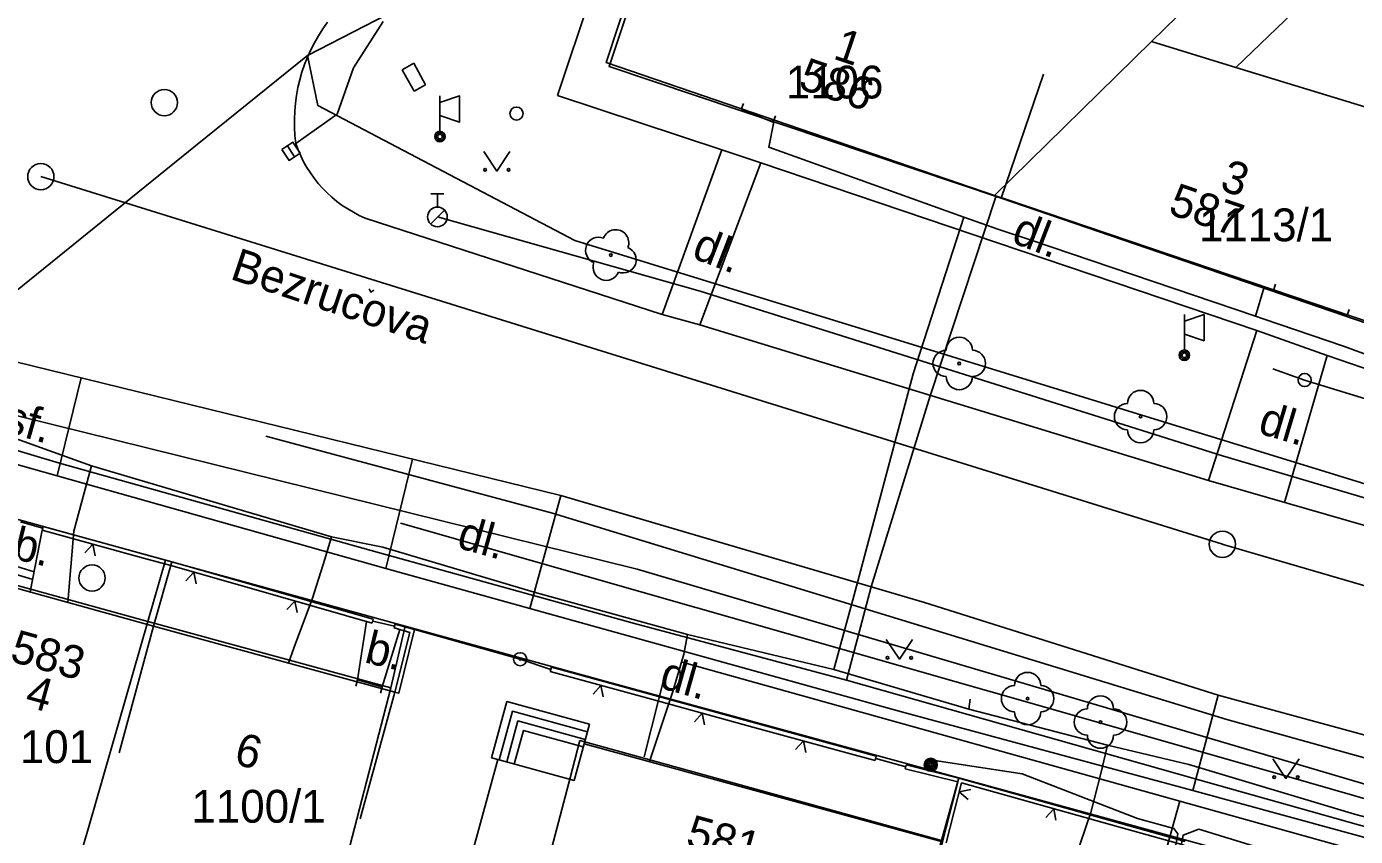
# Model space of a CAD drawing. Extents: x -601580 to 4, y -1204314 to 4.
# Drawn here: x -599916.3 to -599865.7, y -1203307.1 to -1203276.2 of the extents above; entities that cross this region are included whole.
import ezdxf

# ---------------------------------------------------------------- set-up
doc = ezdxf.new("R2010")
doc.units = 0
for name, color, linetype in [('00-EON NN', 7, 'Continuous'), ('00-INNOGY-NTL', 7, 'Continuous'), ('00-INNOGY-STL', 7, 'Continuous'), ('00-KN-HRANICE PARCEL', 7, 'Continuous'), ('00-KN-PARC. CISLA', 7, 'Continuous'), ('00-KN-VNITRNI KRESBA', 7, 'Continuous'), ('00-POLOHOPIS', 7, 'Continuous'), ('00-SITE KOM. KABEL', 7, 'Continuous'), ('00-VAK-KANAL-POTRUBI', 7, 'Continuous'), ('00-VAK-VODA-RAD IGIS', 7, 'Continuous'), ('Vrstva 22', 7, 'Continuous'), ('Vrstva 25', 7, 'Continuous'), ('Vrstva 27', 7, 'Continuous'), ('Vrstva 28', 7, 'Continuous'), ('Vrstva 31', 7, 'Continuous'), ('Vrstva 33', 7, 'Continuous'), ('Vrstva 36', 7, 'Continuous'), ('Vrstva 6', 7, 'Continuous')]:
    doc.layers.add(name, color=color, linetype=linetype)

# ---------------------------------------------------------------- blocks, each defined once
blk = doc.blocks.new('4.11_8')
at = {"layer": 'Vrstva 25'}
for radius in [0.25, 0.0303]:
    blk.add_circle((0, 0), radius, dxfattribs=at)
blk = doc.blocks.new('6.790')
at = {"layer": 'Vrstva 33'}
blk.add_line((0, 0.2), (0, 1.55), dxfattribs=at)
blk.add_lwpolyline([(0, 1.3), (0.75, 1.55), (0.75, 0.55), (0, 0.8)], dxfattribs=at)
for radius in [0.2, 0.145, 0.0876]:
    blk.add_circle((0, 0), radius, dxfattribs=at)
blk = doc.blocks.new('6.790_4')
at = {"layer": 'Vrstva 33'}
blk.add_line((0, 0.2), (0, 1.55), dxfattribs=at)
blk.add_lwpolyline([(0, 1.3), (0.75, 1.55), (0.75, 0.55), (0, 0.8)], dxfattribs=at)
for radius in [0.2, 0.145, 0.0876]:
    blk.add_circle((0, 0), radius, dxfattribs=at)
blk = doc.blocks.new('6.13_88')
at = {"layer": 'Vrstva 28'}
for p, q in [((-0.25, 0.875), (0.25, 0.875)), ((0, 0.375), (0, 0.875)), ((-0.258, -0.272), (0.272, 0.258))]:
    blk.add_line(p, q, dxfattribs=at)
blk.add_circle((0, 0), 0.375, dxfattribs=at)
blk = doc.blocks.new('3.14_456')
at = {"layer": 'Vrstva 36'}
blk.add_lwpolyline([(-0.5, 0.75), (0, 0), (0.5, 0.75)], dxfattribs=at)
for centre in [(-0.45, 0.05), (0.449, 0.05)]:
    blk.add_circle(centre, 0.05, dxfattribs=at)
blk = doc.blocks.new('3.14_458')
at = {"layer": 'Vrstva 36'}
blk.add_lwpolyline([(-0.5, 0.75), (0, 0), (0.5, 0.75)], dxfattribs=at)
for centre in [(-0.45, 0.05), (0.449, 0.05)]:
    blk.add_circle(centre, 0.05, dxfattribs=at)
blk = doc.blocks.new('6.01A_1670')
at = {"layer": 'Vrstva 25'}
for radius in [0.25, 0.2, 0.15, 0.1, 0.05]:
    blk.add_circle((0, 0), radius, dxfattribs=at)
blk = doc.blocks.new('6.20D_238')
at = {"layer": 'Vrstva 27'}
blk.add_circle((0, 0), 0.5, dxfattribs=at)
blk = doc.blocks.new('VCHOD_1344')
at = {"layer": 'Vrstva 6'}
blk.add_line((0, 0.25), (0, 0), dxfattribs=at)
blk = doc.blocks.new('VCHOD_1346')
at = {"layer": 'Vrstva 6'}
blk.add_line((0, 0.25), (0, 0), dxfattribs=at)
blk = doc.blocks.new('6.14B_54')
at = {"layer": 'Vrstva 31'}
blk.add_circle((0, 0), 0.25, dxfattribs=at)
blk = doc.blocks.new('3.13_862')
at = {"layer": 'Vrstva 22'}
blk.add_circle((0, 0), 0.05, dxfattribs=at)
for centre, start, end in [((0, 0.5), 0, 180), ((-0.5, 0), 90, 270), ((0.5, 0), 270, 90), ((0, -0.5), 180, 0)]:
    blk.add_arc(centre, 0.5, start, end, dxfattribs=at)
blk = doc.blocks.new('3.13_864')
at = {"layer": 'Vrstva 22'}
blk.add_circle((0, 0), 0.05, dxfattribs=at)
for centre, start, end in [((0, 0.5), 0, 180), ((-0.5, 0), 90, 270), ((0.5, 0), 270, 90), ((0, -0.5), 180, 0)]:
    blk.add_arc(centre, 0.5, start, end, dxfattribs=at)
blk = doc.blocks.new('VCHOD_1360')
at = {"layer": 'Vrstva 6'}
blk.add_line((0, 0.25), (0, 0), dxfattribs=at)
blk = doc.blocks.new('VCHOD_1362')
at = {"layer": 'Vrstva 6'}
blk.add_line((0, 0.25), (0, 0), dxfattribs=at)
blk = doc.blocks.new('VCHOD_1364')
at = {"layer": 'Vrstva 6'}
blk.add_line((0, 0.25), (0, 0), dxfattribs=at)
blk = doc.blocks.new('VCHOD_1366')
at = {"layer": 'Vrstva 6'}
blk.add_line((0, 0.25), (0, 0), dxfattribs=at)
blk = doc.blocks.new('3.13_866')
at = {"layer": 'Vrstva 22'}
blk.add_circle((0, 0), 0.05, dxfattribs=at)
for centre, start, end in [((0, 0.5), 360, 180), ((-0.5, 0), 90, 270), ((0.5, 0), 270, 90), ((0, -0.5), 180, 360)]:
    blk.add_arc(centre, 0.5, start, end, dxfattribs=at)
blk = doc.blocks.new('6.30_442')
at = {"layer": 'Vrstva 27'}
blk.add_line((-0.25, 0), (0.25, 0), dxfattribs=at)
blk.add_lwpolyline([(-0.25, -0.25), (0.25, -0.25), (0.25, 0.25), (-0.25, 0.25)], close=True, dxfattribs=at)
blk = doc.blocks.new('6.14B_56')
at = {"layer": 'Vrstva 31'}
blk.add_circle((0, 0), 0.25, dxfattribs=at)
blk = doc.blocks.new('3.14_470')
at = {"layer": 'Vrstva 36'}
blk.add_lwpolyline([(-0.5, 0.75), (0, 0), (0.5, 0.75)], dxfattribs=at)
for centre in [(-0.45, 0.05), (0.449, 0.05)]:
    blk.add_circle(centre, 0.05, dxfattribs=at)
blk = doc.blocks.new('6.20_324')
at = {"layer": 'Vrstva 27'}
blk.add_circle((0, 0), 0.5, dxfattribs=at)
blk = doc.blocks.new('3.13B_8')
at = {"layer": 'Vrstva 22'}
blk.add_circle((0, 0), 0.05, dxfattribs=at)
for centre, start, end in [((0, 0.5), 0, 180), ((-0.5, 0), 90, 270), ((0.5, 0), 270, 90), ((0, -0.5), 180, 0)]:
    blk.add_arc(centre, 0.5, start, end, dxfattribs=at)
blk = doc.blocks.new('3.13B_10')
at = {"layer": 'Vrstva 22'}
blk.add_circle((0, 0), 0.05, dxfattribs=at)
for centre, start, end in [((0, 0.5), 0, 180), ((-0.5, 0), 90, 270), ((0.5, 0), 270, 90), ((0, -0.5), 180, 0)]:
    blk.add_arc(centre, 0.5, start, end, dxfattribs=at)

msp = doc.modelspace()

# ---------------------------------------------------------------- linework, layer by layer
at = {"layer": '00-EON NN'}
for points in [[(-599872.901, -1203309.521), (-599872.426, -1203306.954), (-599872.58, -1203306.75), (-599873.97, -1203306.37), (-599878.36, -1203304.67), (-599881.69, -1203304.167)], [(-599868.44, -1203307.75), (-599871.63, -1203306.78), (-599872.23, -1203307), (-599872.705, -1203309.562)]]:
    msp.add_lwpolyline(points, dxfattribs=at)
at = {"layer": '00-INNOGY-NTL'}
for p, q in [((-599892.76, -1203304.02), (-599891.931, -1203300.712)), ((-599873.356, -1203309.26), (-599872.36, -1203305.71))]:
    msp.add_line(p, q, dxfattribs=at)
msp.add_lwpolyline([(-599891.321, -1203300.409), (-599872.36, -1203305.71), (-599858.61, -1203309.55), (-599858.43, -1203309.6), (-599840.08, -1203314.71), (-599827.69, -1203318.17), (-599823.19, -1203319.4)], dxfattribs=at)
at = {"layer": '00-INNOGY-STL'}
msp.add_lwpolyline([(-599813.24, -1203307.48), (-599816.4, -1203306.43), (-599821.24, -1203304.84), (-599829.85, -1203302.01), (-599832.22, -1203301.23), (-599833.64, -1203300.76), (-599834.63, -1203300.43), (-599836.848, -1203299.675), (-599845.64, -1203296.68), (-599846.21, -1203296.49), (-599858.57, -1203292.42), (-599860.968, -1203291.693), (-599865.12, -1203290.43), (-599867.6, -1203289.67), (-599868.817, -1203289.244)], dxfattribs=at)
at = {"layer": '00-KN-HRANICE PARCEL'}
for p, q in [((-599905.6, -1203277.3), (-599891.78, -1203270.18)), ((-599911.01, -1203296.53), (-599916.95, -1203294.89)), ((-599901.87, -1203299.05), (-599911.01, -1203296.53)), ((-599880.78, -1203304.82), (-599880.97, -1203304.77)), ((-599869.43, -1203307.93), (-599880.78, -1203304.82))]:
    msp.add_line(p, q, dxfattribs=at)
for points in [[(-599891.78, -1203270.18), (-599894.21, -1203277.57), (-599879.42, -1203282.63)], [(-599879.42, -1203282.63), (-599873.44, -1203276.77), (-599870.49, -1203273.88), (-599868.75, -1203272.28)], [(-599921.72, -1203290.33), (-599909.86, -1203280.75), (-599905.6, -1203277.3)], [(-599734.22, -1203334.1), (-599752.98, -1203327.79), (-599840.2, -1203301.36), (-599895.41, -1203284.35), (-599905.2, -1203279.21), (-599905.6, -1203277.3)], [(-599864.96, -1203287.52), (-599878.98, -1203282.78), (-599879.42, -1203282.63)], [(-599921.72, -1203290.33), (-599917.89, -1203290.73), (-599893.03, -1203296.87), (-599826.78, -1203316.44), (-599809.21, -1203321.87), (-599773.41, -1203332.68), (-599750.39, -1203339.7), (-599709.77, -1203354.1), (-599677.07, -1203366.64), (-599676.9, -1203368.84), (-599676.98, -1203369.55)], [(-599911.01, -1203296.53), (-599911.68, -1203298.86), (-599913.94, -1203306.73), (-599915.06, -1203310.53), (-599915.39, -1203311.67), (-599915.1, -1203314.57), (-599914.91, -1203316.44)], [(-599901.87, -1203299.05), (-599902.42, -1203301.39), (-599904.54, -1203309.58), (-599907.82, -1203323.39), (-599908.23, -1203325.1)], [(-599880.97, -1203304.77), (-599894.21, -1203301.15), (-599901.87, -1203299.05)], [(-599880.78, -1203304.82), (-599881.44, -1203307.21), (-599884.83, -1203319.4), (-599885.33, -1203321.09), (-599885.18, -1203321.12), (-599885.54, -1203322.51), (-599887.17, -1203328.29)]]:
    msp.add_lwpolyline(points, dxfattribs=at)
at = {"layer": '00-KN-VNITRNI KRESBA'}
for p, q in [((-599870.22, -1203277.76), (-599861.59, -1203269.46)), ((-599870.22, -1203277.76), (-599873.44, -1203276.77)), ((-599859.69, -1203280.98), (-599870.22, -1203277.76)), ((-599917.6, -1203297.24), (-599911.68, -1203298.86)), ((-599911.68, -1203298.86), (-599902.42, -1203301.39)), ((-599895.22, -1203303.4), (-599895.59, -1203304.82)), ((-599895.22, -1203303.4), (-599881.44, -1203307.21)), ((-599895.59, -1203304.82), (-599897.82, -1203313.31))]:
    msp.add_line(p, q, dxfattribs=at)
at = {"layer": '00-POLOHOPIS'}
for p, q in [((-599892.954, -1203269.512), (-599896.064, -1203278.83)), ((-599903.843, -1203277.767), (-599902.712, -1203276.004)), ((-599904.459, -1203279.542), (-599903.843, -1203277.767)), ((-599901.985, -1203277.843), (-599901.548, -1203277.6)), ((-599901.531, -1203278.659), (-599901.985, -1203277.843)), ((-599901.548, -1203277.6), (-599901.094, -1203278.416)), ((-599901.094, -1203278.416), (-599901.531, -1203278.659)), ((-599896.064, -1203278.83), (-599889.801, -1203280.892)), ((-599889.074, -1203279.364), (-599887.847, -1203279.84)), ((-599906.041, -1203280.654), (-599904.459, -1203279.542)), ((-599892.084, -1203287.173), (-599889.801, -1203280.892)), ((-599889.801, -1203280.892), (-599888.326, -1203281.386)), ((-599888.326, -1203281.386), (-599890.643, -1203287.559)), ((-599888.326, -1203281.386), (-599869.425, -1203287.777)), ((-599892.084, -1203287.173), (-599903.392, -1203283.497)), ((-599868.79, -1203286.257), (-599865.977, -1203287.21)), ((-599890.643, -1203287.559), (-599892.084, -1203287.173)), ((-599871.258, -1203293.49), (-599890.643, -1203287.559)), ((-599871.258, -1203293.49), (-599869.425, -1203287.777)), ((-599869.425, -1203287.777), (-599866.746, -1203288.732)), ((-599895.945, -1203294.063), (-599918.473, -1203288.542)), ((-599868.361, -1203294.326), (-599866.746, -1203288.732)), ((-599866.746, -1203288.732), (-599857.411, -1203291.946)), ((-599914.216, -1203289.585), (-599915.131, -1203293.321)), ((-599915.131, -1203293.321), (-599919.188, -1203292.175)), ((-599901.589, -1203292.68), (-599902.61, -1203296.847)), ((-599902.61, -1203296.847), (-599915.131, -1203293.321)), ((-599859.15, -1203296.986), (-599871.258, -1203293.49)), ((-599895.945, -1203294.063), (-599897.118, -1203298.375)), ((-599882.086, -1203298.137), (-599895.945, -1203294.063)), ((-599915.684, -1203295.316), (-599916.528, -1203295.07)), ((-599915.704, -1203295.388), (-599916.161, -1203297.739)), ((-599915.704, -1203295.388), (-599915.664, -1203295.243)), ((-599917.16, -1203296.62), (-599916.011, -1203296.968)), ((-599917.246, -1203296.907), (-599916.097, -1203297.255)), ((-599897.118, -1203298.375), (-599902.61, -1203296.847)), ((-599870.888, -1203301.675), (-599882.086, -1203298.137)), ((-599882.954, -1203302.311), (-599897.118, -1203298.375)), ((-599903.343, -1203298.863), (-599903.684, -1203301.094)), ((-599903.086, -1203298.78), (-599903.127, -1203298.924)), ((-599902.273, -1203299.047), (-599903.106, -1203298.85)), ((-599903.106, -1203298.85), (-599902.273, -1203299.047)), ((-599902.079, -1203299.17), (-599902.752, -1203301.351)), ((-599896.297, -1203300.61), (-599883.92, -1203303.999)), ((-599902.752, -1203301.351), (-599903.684, -1203301.094)), ((-599870.888, -1203301.675), (-599871.854, -1203305.309)), ((-599864.558, -1203303.398), (-599870.888, -1203301.675)), ((-599895.055, -1203303.521), (-599894.852, -1203302.779)), ((-599871.854, -1203305.309), (-599882.954, -1203302.311)), ((-599898.582, -1203304.059), (-599898.341, -1203304.125)), ((-599883.92, -1203303.999), (-599883.965, -1203304.163)), ((-599883.943, -1203304.082), (-599882.8, -1203304.403)), ((-599882.782, -1203304.33), (-599882.818, -1203304.476)), ((-599880.814, -1203304.974), (-599882.818, -1203304.476)), ((-599880.777, -1203304.829), (-599882.782, -1203304.33)), ((-599848.154, -1203311.795), (-599871.854, -1203305.309))]:
    msp.add_line(p, q, dxfattribs=at)
for points in [[(-599877.549, -1203278.013), (-599879.167, -1203282.744), (-599894.104, -1203277.718), (-599891.631, -1203270.329), (-599886.89, -1203271.916)], [(-599863.128, -1203282.859), (-599864.706, -1203287.604), (-599864.731, -1203287.68), (-599879.167, -1203282.744), (-599877.549, -1203278.013)], [(-599903.238, -1203286.186), (-599903.185, -1203286.316), (-599903.063, -1203286.248)], [(-599915.704, -1203295.388), (-599911.848, -1203296.451)], [(-599915.664, -1203295.243), (-599910.765, -1203296.594), (-599903.086, -1203298.78)], [(-599913.69, -1203296.358), (-599913.776, -1203295.919), (-599914.075, -1203296.252)], [(-599911.848, -1203296.451), (-599910.806, -1203296.738), (-599907.999, -1203297.538)], [(-599911.456, -1203299.045), (-599910.765, -1203296.594)], [(-599909.839, -1203297.429), (-599909.922, -1203296.99), (-599910.224, -1203297.32)], [(-599912.776, -1203303.868), (-599911.456, -1203299.045), (-599917.427, -1203297.387), (-599918.761, -1203302.206)], [(-599907.999, -1203297.537), (-599904.152, -1203298.633)], [(-599905.992, -1203298.524), (-599906.075, -1203298.085), (-599906.377, -1203298.415)], [(-599904.152, -1203298.633), (-599903.127, -1203298.924)], [(-599903.584, -1203306.384), (-599902.264, -1203301.562), (-599911.456, -1203299.045), (-599912.776, -1203303.868)], [(-599902.264, -1203301.562), (-599902.119, -1203301.602), (-599901.514, -1203299.175), (-599902.25, -1203298.966), (-599902.291, -1203299.11), (-599901.695, -1203299.28), (-599902.264, -1203301.562)], [(-599896.321, -1203300.698), (-599897.49, -1203300.304), (-599901.514, -1203299.175)], [(-599896.297, -1203300.61), (-599896.342, -1203300.774)], [(-599896.342, -1203300.774), (-599892.484, -1203301.83)], [(-599894.326, -1203301.741), (-599894.413, -1203301.302), (-599894.711, -1203301.635)], [(-599894.852, -1203302.779), (-599897.996, -1203301.918), (-599898.582, -1203304.059)], [(-599892.484, -1203301.83), (-599888.626, -1203302.887)], [(-599894.931, -1203303.068), (-599897.786, -1203302.287), (-599898.293, -1203304.138)], [(-599895.01, -1203303.357), (-599897.576, -1203302.655), (-599898.003, -1203304.218)], [(-599890.468, -1203302.797), (-599890.555, -1203302.358), (-599890.854, -1203302.691)], [(-599895.089, -1203303.647), (-599897.366, -1203303.024), (-599897.714, -1203304.297)], [(-599888.626, -1203302.886), (-599884.768, -1203303.943)], [(-599882.728, -1203312.077), (-599881.4, -1203307.257), (-599895.055, -1203303.521), (-599895.438, -1203304.92), (-599898.341, -1203304.125), (-599899.661, -1203308.948)], [(-599886.61, -1203303.853), (-599886.697, -1203303.415), (-599886.996, -1203303.748)], [(-599884.768, -1203303.943), (-599883.965, -1203304.163)], [(-599881.4, -1203307.257), (-599880.777, -1203304.829), (-599872.148, -1203307.244)], [(-599881.255, -1203307.297), (-599880.67, -1203305.015), (-599879.087, -1203305.458)], [(-599880.321, -1203305.266), (-599880.758, -1203305.36), (-599880.421, -1203305.653)], [(-599879.087, -1203305.458), (-599875.235, -1203306.536)], [(-599877.076, -1203306.436), (-599877.161, -1203305.997), (-599877.461, -1203306.328)], [(-599875.235, -1203306.536), (-599872.188, -1203307.388)]]:
    msp.add_lwpolyline(points, dxfattribs=at)
for centre, radius, start, end in [((-599899.759, -1203279.829), 6.336, 143.2387, 187.4831), ((-599901.556, -1203279.13), 4.737, 198.7623, 247.1915)]:
    msp.add_arc(centre, radius, start, end, dxfattribs=at)
at = {"layer": '00-SITE KOM. KABEL'}
for points in [[(-599887.83, -1203279.83), (-599888.01, -1203280.8), (-599880.58, -1203283.46)], [(-599885.06, -1203301.1), (-599893.14, -1203298.94), (-599902.85, -1203296.25), (-599915.04, -1203292.84), (-599919.22, -1203291.59), (-599926.71, -1203289.94), (-599936.66, -1203295.12), (-599941.33, -1203297.41), (-599946.06, -1203299.64), (-599947.01, -1203298.35), (-599951.14, -1203292.02), (-599951.96, -1203290.14), (-599948.22, -1203287.12), (-599943.4, -1203283.9), (-599942.04, -1203281.57)], [(-599879.37, -1203282.69), (-599881.87, -1203290.27), (-599884.12, -1203297.55), (-599885.06, -1203301.1)], [(-599885.54, -1203300.69), (-599884.78, -1203297.9), (-599882.51, -1203289.43), (-599880.58, -1203283.46)], [(-599869.47, -1203287.23), (-599878.06, -1203284.32), (-599879.25, -1203283.93), (-599880.58, -1203283.46)], [(-599879.25, -1203283.93), (-599878.06, -1203284.32)], [(-599869.47, -1203287.23), (-599869.15, -1203286.17)], [(-599857.19, -1203291.4), (-599863.75, -1203289.24), (-599864.84, -1203288.84), (-599866.12, -1203288.38), (-599869.18, -1203287.33), (-599869.47, -1203287.23)], [(-599869.18, -1203287.33), (-599866.12, -1203288.38)], [(-599884.78, -1203297.9), (-599882.51, -1203289.43)], [(-599919.99, -1203290.73), (-599913.82, -1203292.93)], [(-599913.82, -1203292.93), (-599919.99, -1203290.73)], [(-599914.73, -1203298.14), (-599914.5, -1203295.42), (-599914.11, -1203293.97), (-599913.82, -1203292.93)], [(-599913.82, -1203292.93), (-599904.68, -1203295.64)], [(-599914.5, -1203295.42), (-599914.11, -1203293.97)], [(-599906.32, -1203300.45), (-599906.1, -1203299.85), (-599905.4, -1203297.98), (-599904.93, -1203296.49), (-599904.68, -1203295.64)], [(-599904.68, -1203295.64), (-599902.72, -1203296.04), (-599896.96, -1203297.75), (-599891.12, -1203299.36)], [(-599902.72, -1203296.04), (-599896.96, -1203297.75)], [(-599905.4, -1203297.98), (-599904.93, -1203296.49)], [(-599892.56, -1203304.2), (-599891.67, -1203301.53), (-599891.25, -1203300.11), (-599891.12, -1203299.36)], [(-599891.12, -1203299.36), (-599885.54, -1203300.69)], [(-599891.67, -1203301.53), (-599891.25, -1203300.11)], [(-599885.54, -1203300.69), (-599880.4, -1203302.21)], [(-599885.06, -1203301.1), (-599871.77, -1203304.86), (-599865.55, -1203306.61), (-599849.91, -1203310.8), (-599834.77, -1203315.05), (-599827.22, -1203317.11), (-599827.01, -1203317.85), (-599826.9, -1203322.56), (-599826.77, -1203323.56), (-599822.73, -1203329.86)], [(-599880.35, -1203301.82), (-599880.4, -1203302.21)], [(-599880.4, -1203302.21), (-599875.11, -1203303.58)], [(-599876.58, -1203308.59), (-599876.35, -1203307.93), (-599875.75, -1203306.14), (-599875.34, -1203304.55), (-599875.11, -1203303.58)], [(-599875.11, -1203303.58), (-599872.01, -1203304.32), (-599865.7, -1203306.2), (-599861.43, -1203307.32)], [(-599875.34, -1203304.55), (-599875.75, -1203306.14)], [(-599872.01, -1203304.32), (-599865.7, -1203306.2)]]:
    msp.add_lwpolyline(points, dxfattribs=at)
at = {"layer": '00-VAK-KANAL-POTRUBI'}
for points in [[(-599915.756, -1203281.918), (-599870.732, -1203295.924), (-599870.7, -1203295.933)], [(-599870.7, -1203295.933), (-599828.141, -1203308.344)]]:
    msp.add_lwpolyline(points, dxfattribs=at)
for centre in [(-599915.756, -1203281.918), (-599870.732, -1203295.924)]:
    msp.add_circle(centre, 0.5, dxfattribs=at)
at = {"layer": '00-VAK-VODA-RAD IGIS'}
for points in [[(-599825.986, -1203306.232), (-599831.616, -1203304.81), (-599843.704, -1203300.731), (-599858.457, -1203296.191), (-599870.728, -1203292.55), (-599890.632, -1203286.275), (-599900.643, -1203283.45)], [(-599720.355, -1203347.776), (-599729.23, -1203344.714), (-599770.31, -1203331.391), (-599796.664, -1203323.541), (-599826.579, -1203315.23), (-599851.958, -1203307.785), (-599870.565, -1203302.595), (-599896.257, -1203294.737), (-599907.177, -1203291.811)], [(-599902.046, -1203295.125), (-599868.378, -1203304.731), (-599831.703, -1203315.287), (-599809.417, -1203321.634), (-599778.543, -1203330.362), (-599752.729, -1203340.898), (-599712.522, -1203351.656), (-599694.336, -1203358.224), (-599621.861, -1203382.557), (-599578.525, -1203396.236), (-599556.78, -1203403.208)]]:
    msp.add_lwpolyline(points, dxfattribs=at)

# ---------------------------------------------------------------- block references
at = {"layer": '00-POLOHOPIS'}
for name, p in [('6.20_324', (-599911.049, -1203279.096)), ('6.790', (-599900.548, -1203280.391)), ('3.14_470', (-599898.379, -1203281.707)), ('6.13_88', (-599900.643, -1203283.45)), ('6.790_4', (-599872.182, -1203288.722)), ('3.14_458', (-599883.042, -1203300.297)), ('3.13B_8', (-599878.155, -1203301.805)), ('3.13B_10', (-599875.379, -1203302.698)), ('6.01A_1670', (-599881.847, -1203304.323)), ('3.14_456', (-599868.312, -1203304.844))]:
    msp.add_blockref(name, p, dxfattribs=at)
for name, p, xscale, yscale, rotation in [('6.14B_56', (-599897.631, -1203279.516), 0.99999920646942, 0.99999920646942, -57.10906681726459), ('VCHOD_1366', (-599889.074, -1203279.364), 0.99999798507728, 0.99999798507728, -21.20314887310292), ('VCHOD_1364', (-599887.847, -1203279.84), 0.99999798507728, 0.99999798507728, -21.20314887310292), ('6.30_442', (-599906.224, -1203280.953), 0.99999920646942, 0.99999920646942, -57.10906681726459), ('3.13_866', (-599894.033, -1203284.905), 0.99999798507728, 0.99999798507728, -21.20314887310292), ('VCHOD_1362', (-599868.79, -1203286.257), 1.000000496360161, 1.0000004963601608, -18.71548357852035), ('VCHOD_1360', (-599865.977, -1203287.21), 1.000000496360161, 1.0000004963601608, -18.71548357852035), ('6.20D_238', (-599913.804, -1203297.208), 0.99999979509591, 0.9999997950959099, 164.3423689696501), ('VCHOD_1344', (-599903.684, -1203301.094), 0.99999785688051, 0.9999978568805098, 164.5838163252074), ('VCHOD_1346', (-599902.752, -1203301.351), 0.99999785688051, 0.9999978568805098, 164.5838163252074)]:
    msp.add_blockref(name, p, dxfattribs=dict(at, xscale=xscale, yscale=yscale, rotation=rotation))
for name, p, rotation in [('3.13_864', (-599880.76, -1203289.034), 90), ('6.14B_54', (-599867.598, -1203289.667), 90), ('3.13_862', (-599873.848, -1203291.06), 90), ('4.11_8', (-599897.49, -1203300.304), -90.00000000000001)]:
    msp.add_blockref(name, p, dxfattribs=dict(at, rotation=rotation))

# ---------------------------------------------------------------- texts
at = {"layer": '00-KN-PARC. CISLA'}
for s, p in [('1106', (-599887.367, -1203278.94)), ('1113/1', (-599871.625, -1203284.38)), ('1101', (-599917.484, -1203304.26)), ('1100/1', (-599910.015, -1203306.53))]:
    msp.add_text(s, height=1.25, dxfattribs=at).set_placement(p)
at = {"layer": '00-POLOHOPIS'}
for s, rotation, p in [('1', 341.4029, (-599885.608, -1203277.411)), ('586', 341.4029, (-599886.939, -1203278.546)), ('3', 341.1234, (-599870.877, -1203282.408)), ('587', 341.1234, (-599872.845, -1203283.32)), ('dl.', 338.7968, (-599878.821, -1203284.405)), ('dl.', 338.7968, (-599890.996, -1203284.992)), ('Bezrucova', 341.6066, (-599908.586, -1203285.803)), ('asf.', 344.2264, (-599918.138, -1203291.361)), ('dl.', 343.3443, (-599869.421, -1203291.677)), ('dl.', 344.2264, (-599899.951, -1203296.037)), ('b.', 346.3484, (-599916.894, -1203296.454)), ('583', 344.4813, (-599916.98, -1203300.365)), ('b.', 346.3484, (-599903.468, -1203300.414)), ('dl.', 344.2264, (-599892.232, -1203301.379)), ('4', 344.4813, (-599916.407, -1203302.081)), ('6', 344.6864, (-599908.444, -1203304.276)), ('581', 344.6984, (-599891.231, -1203307.418))]:
    msp.add_text(s, height=1.25, rotation=rotation, dxfattribs=at).set_placement(p)

doc.saveas('drawing.dxf')
